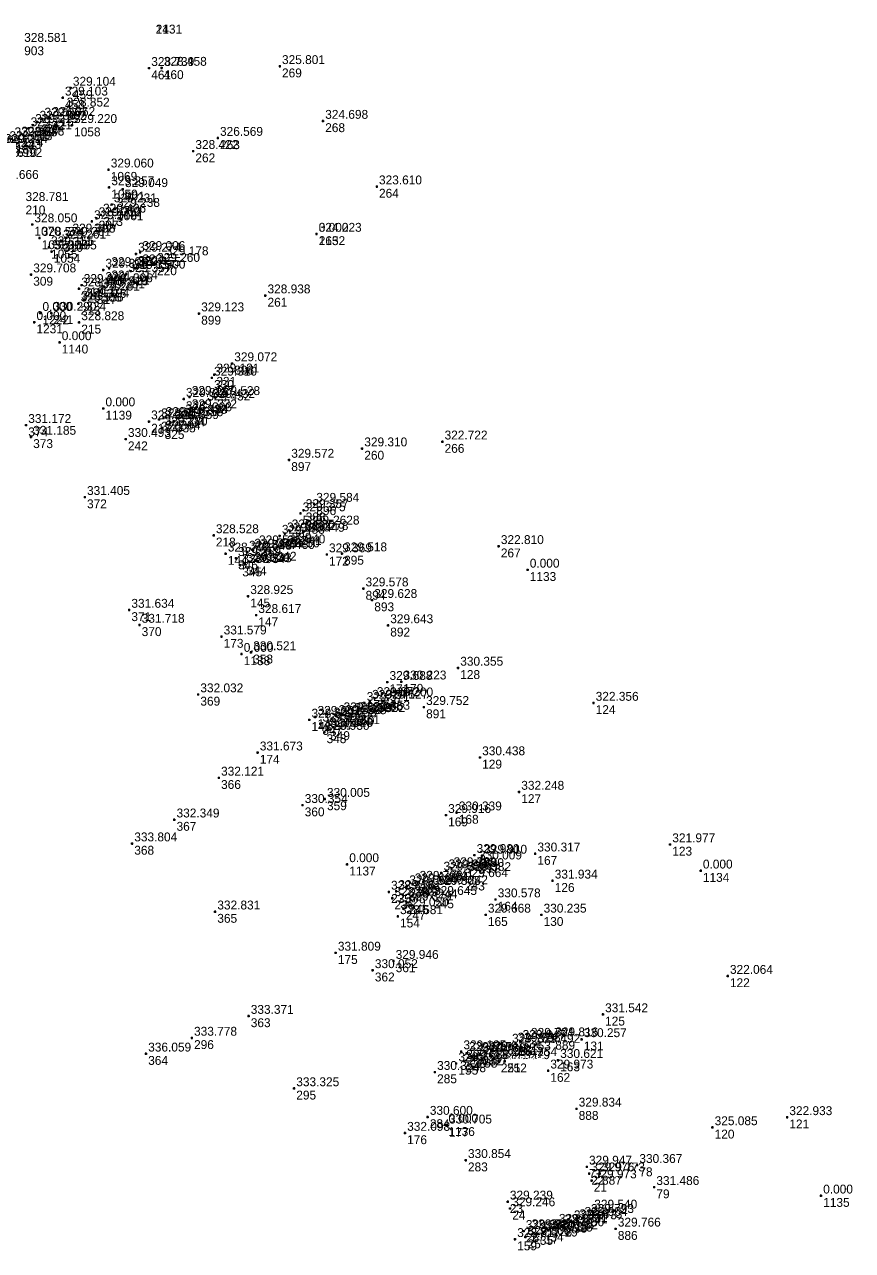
# Model space of a CAD drawing. Extents: x -829398 to -819400, y -1074439 to -1067977.
# Drawn here: x -819953 to -819841.2, y -1071990.9 to -1071825.3 of the extents above; entities that cross this region are included whole.
import ezdxf

# ---------------------------------------------------------------- set-up
doc = ezdxf.new("R2010")
doc.units = 0
for name, color, linetype in [('Vrstva 60', 7, 'Continuous'), ('Vrstva 61', 7, 'Continuous'), ('Čísla bodů_doměření_2012', 7, 'Continuous')]:
    doc.layers.add(name, color=color, linetype=linetype)

# ---------------------------------------------------------------- blocks, each defined once
blk = doc.blocks.new('BOD')
at = {"layer": 'Čísla bodů_doměření_2012'}
for p, q in [((-0.15, 0), (0.15, 0)), ((0, -0.15), (0, 0.15))]:
    blk.add_line(p, q, dxfattribs=at)

msp = doc.modelspace()

# ---------------------------------------------------------------- block references
at = {"layer": 'Vrstva 60'}
for p in [(-819936.177, -1071831.183), (-819934.478, -1071831.151), (-819918.514, -1071830.921), (-819946.761, -1071833.85), (-819947.834, -1071835.173), (-819950.597, -1071838.027), (-819949.549, -1071837.919), (-819947.593, -1071836.662), (-819952.465, -1071839.316), (-819951.847, -1071838.878), (-819951.263, -1071838.444), (-819946.595, -1071838.887), (-819912.681, -1071838.318), (-819926.888, -1071840.62), (-819930.214, -1071842.391), (-819941.643, -1071844.896), (-819941.569, -1071847.289), (-819939.722, -1071847.543), (-819905.412, -1071847.178), (-819941.22, -1071849.605), (-819943.272, -1071851.481), (-819942.68, -1071851.002), (-819940.805, -1071850.222), (-819951.952, -1071852.303), (-819943.9, -1071851.88), (-819950.971, -1071854.135), (-819948.076, -1071854.5), (-819947.423, -1071854.132), (-819946.815, -1071853.689), (-819913.555, -1071853.584), (-819913.555, -1071853.584), (-819949.704, -1071855.399), (-819949.334, -1071855.971), (-819937.947, -1071856.274), (-819937.371, -1071856.048), (-819935.389, -1071857.653), (-819934.241, -1071856.765), (-819952.115, -1071859.072), (-819942.362, -1071858.437), (-819941.56, -1071858.221), (-819939.257, -1071859.022), (-819938.644, -1071858.607), (-819937.982, -1071858.212), (-819945.637, -1071860.974), (-819945.294, -1071860.497), (-819942.821, -1071861.219), (-819942.22, -1071860.711), (-819945.721, -1071863.006), (-819944.956, -1071862.444), (-819943.521, -1071861.529), (-819920.471, -1071861.906), (-819950.87, -1071864.28), (-819949.385, -1071864.263), (-819929.43, -1071864.336), (-819951.68, -1071865.51), (-819945.623, -1071865.532), (-819948.26, -1071868.23), (-819924.963, -1071871.078), (-819927.69, -1071873.018), (-819927.374, -1071872.601), (-819931.492, -1071875.89), (-819930.702, -1071875.624), (-819928.608, -1071876.379), (-819927.954, -1071876.035), (-819927.275, -1071875.649), (-819942.36, -1071877.17), (-819952.79, -1071879.421), (-819936.19, -1071878.934), (-819934.824, -1071878.649), (-819934.222, -1071878.478), (-819932.844, -1071878.891), (-819932.215, -1071878.514), (-819931.558, -1071878.094), (-819952.123, -1071881.014), (-819939.324, -1071881.311), (-819934.37, -1071879.776), (-819907.399, -1071882.583), (-819896.555, -1071881.653), (-819917.266, -1071884.121), (-819944.853, -1071889.149), (-819915.308, -1071890.923), (-819913.877, -1071890.073), (-819915.72, -1071891.347), (-819927.444, -1071894.313), (-819918.533, -1071894.393), (-819917.827, -1071894.074), (-819917.205, -1071893.673), (-819915.84, -1071894.123), (-819915.345, -1071893.891), (-819922.24, -1071896.268), (-819921.614, -1071895.819), (-819919.223, -1071896.231), (-819888.955, -1071895.785), (-819925.833, -1071896.791), (-819924.451, -1071897.403), (-819922.959, -1071896.543), (-819919.887, -1071896.45), (-819912.167, -1071896.898), (-819910.126, -1071896.768), (-819923.877, -1071898.353), (-819923.268, -1071898.216), (-819885.047, -1071898.97), (-819922.799, -1071902.543), (-819907.229, -1071901.505), (-819938.857, -1071904.395), (-819906.049, -1071903.066), (-819921.711, -1071905.1), (-819937.467, -1071906.419), (-819903.892, -1071906.477), (-819926.394, -1071907.997), (-819923.68, -1071910.35), (-819922.406, -1071910.124), (-819894.44, -1071912.222), (-819903.992, -1071914.147), (-819902.112, -1071914.082), (-819929.543, -1071915.815), (-819907.069, -1071916.977), (-819906.348, -1071916.695), (-819905.705, -1071916.322), (-819904.561, -1071916.675), (-819903.9, -1071916.37), (-819899.052, -1071917.527), (-819876.144, -1071916.962), (-819914.53, -1071919.243), (-819913.716, -1071918.864), (-819911.536, -1071919.08), (-819910.862, -1071918.757), (-819910.194, -1071918.38), (-819908.719, -1071918.465), (-819907.972, -1071918.319), (-819913.051, -1071919.768), (-819912.494, -1071920.89), (-819912.02, -1071920.476), (-819921.513, -1071923.672), (-819891.479, -1071924.322), (-819926.744, -1071927.077), (-819886.197, -1071928.989), (-819915.444, -1071930.773), (-819912.439, -1071929.945), (-819896.073, -1071932.125), (-819894.63, -1071931.775), (-819932.76, -1071932.73), (-819938.47, -1071935.96), (-819892.223, -1071937.533), (-819891.216, -1071937.627), (-819884.014, -1071937.326), (-819865.798, -1071936.082), (-819909.43, -1071938.77), (-819895.327, -1071939.315), (-819891.908, -1071938.402), (-819896.702, -1071939.909), (-819896.013, -1071939.598), (-819893.793, -1071940.791), (-819893.382, -1071939.975), (-819881.678, -1071940.985), (-819861.665, -1071939.63), (-819903.784, -1071942.492), (-819902.799, -1071942.405), (-819901.315, -1071941.757), (-819900.583, -1071941.488), (-819899.917, -1071941.156), (-819897.492, -1071941.844), (-819903.327, -1071943.345), (-819901.399, -1071943.974), (-819897.98, -1071943.202), (-819889.377, -1071943.524), (-819927.251, -1071945.162), (-819902.568, -1071945.794), (-819901.799, -1071944.743), (-819890.702, -1071945.59), (-819883.181, -1071945.59), (-819910.968, -1071950.731), (-819903.162, -1071951.839), (-819905.974, -1071953.088), (-819858.01, -1071953.863), (-819874.872, -1071959.047), (-819922.732, -1071959.268), (-819930.393, -1071962.225), (-819884.879, -1071962.374), (-819881.606, -1071962.307), (-819877.749, -1071962.414), (-819894.012, -1071964.053), (-819890.691, -1071964.198), (-819887.437, -1071963.168), (-819886.684, -1071963.013), (-819886.014, -1071962.656), (-819884.04, -1071963.183), (-819936.588, -1071964.363), (-819894.684, -1071965.684), (-819893.634, -1071965.354), (-819893.262, -1071964.283), (-819892.099, -1071964.736), (-819891.413, -1071964.442), (-819888.951, -1071965.37), (-819888.127, -1071965.382), (-819880.939, -1071965.23), (-819897.566, -1071966.843), (-819882.27, -1071966.656), (-819916.586, -1071969.048), (-819878.441, -1071971.798), (-819898.547, -1071972.914), (-819896.04, -1071973.97), (-819895.957, -1071974.087), (-819849.986, -1071972.953), (-819901.61, -1071975.075), (-819860.078, -1071974.316), (-819893.397, -1071978.752), (-819877.042, -1071979.643), (-819876.728, -1071980.559), (-819875.294, -1071980.559), (-819870.245, -1071979.419), (-819876.403, -1071981.499), (-819867.951, -1071982.395), (-819845.415, -1071983.55), (-819887.733, -1071984.362), (-819887.415, -1071985.269), (-819876.332, -1071985.584), (-819879.084, -1071987.031), (-819878.342, -1071986.882), (-819877.646, -1071986.567), (-819876.778, -1071986.175), (-819885.581, -1071988.329), (-819884.8, -1071988.241), (-819883.687, -1071988.681), (-819882.96, -1071988.517), (-819882.258, -1071988.231), (-819881.107, -1071987.51), (-819880.344, -1071987.561), (-819873.156, -1071988.015), (-819886.747, -1071989.429), (-819885.347, -1071989.154)]:
    msp.add_blockref('BOD', p, dxfattribs=at)

# ---------------------------------------------------------------- texts
for s, p in [('243', (-819935.275, -1071826.495)), ('1131', (-819935.275, -1071826.495)), ('903', (-819953.038, -1071829.421)), ('461', (-819935.877, -1071832.683)), ('460', (-819934.178, -1071832.651)), ('269', (-819918.214, -1071832.421)), ('459', (-819946.461, -1071835.35)), ('458', (-819947.534, -1071836.673)), ('902', (-819947.293, -1071838.162)), ('419', (-819952.165, -1071840.816)), ('389', (-819951.547, -1071840.378)), ('420', (-819950.963, -1071839.944)), ('422', (-819950.297, -1071839.527)), ('421', (-819949.249, -1071839.419)), ('1058', (-819946.295, -1071840.387)), ('268', (-819912.381, -1071839.818)), ('424', (-819954.338, -1071842.178)), ('423', (-819953.413, -1071842.08)), ('263', (-819926.588, -1071842.12)), ('418', (-819955.029, -1071842.701)), ('262', (-819929.914, -1071843.891)), ('1069', (-819941.343, -1071846.396)), ('1059', (-819941.269, -1071848.789)), ('901', (-819939.422, -1071849.043)), ('264', (-819905.112, -1071848.678)), ('210', (-819952.857, -1071850.932)), ('313', (-819942.38, -1071852.502)), ('1060', (-819940.92, -1071851.105)), ('1061', (-819940.505, -1071851.722)), ('1070', (-819951.652, -1071853.803)), ('312', (-819943.6, -1071853.38)), ('307', (-819942.972, -1071852.981)), ('1056', (-819950.671, -1071855.635)), ('308', (-819947.123, -1071855.632)), ('311', (-819946.515, -1071855.189)), ('265', (-819913.255, -1071855.084)), ('1132', (-819913.255, -1071855.084)), ('1055', (-819949.404, -1071856.899)), ('1054', (-819949.034, -1071857.471)), ('310', (-819947.776, -1071856)), ('323', (-819937.071, -1071857.548)), ('322', (-819937.647, -1071857.774)), ('220', (-819935.089, -1071859.153)), ('900', (-819933.941, -1071858.265)), ('309', (-819951.815, -1071860.572)), ('320', (-819942.062, -1071859.937)), ('321', (-819941.26, -1071859.721)), ('315', (-819938.957, -1071860.522)), ('306', (-819938.344, -1071860.107)), ('314', (-819937.682, -1071859.712)), ('318', (-819945.337, -1071862.474)), ('319', (-819944.994, -1071861.997)), ('316', (-819941.92, -1071862.211)), ('324', (-819944.656, -1071863.944)), ('317', (-819943.221, -1071863.029)), ('305', (-819942.521, -1071862.719)), ('261', (-819920.171, -1071863.406)), ('1222', (-819950.57, -1071865.78)), ('241', (-819949.085, -1071865.763)), ('213', (-819945.421, -1071864.506)), ('899', (-819929.13, -1071865.836)), ('1231', (-819951.38, -1071867.01)), ('215', (-819945.323, -1071867.032)), ('1140', (-819947.96, -1071869.73)), ('331', (-819927.074, -1071874.101)), ('898', (-819924.663, -1071872.578)), ('330', (-819927.39, -1071874.518)), ('328', (-819931.192, -1071877.39)), ('329', (-819930.402, -1071877.124)), ('332', (-819926.975, -1071877.149)), ('1139', (-819942.06, -1071878.67)), ('333', (-819928.308, -1071877.879)), ('303', (-819927.654, -1071877.535)), ('217', (-819935.89, -1071880.434)), ('326', (-819934.524, -1071880.149)), ('327', (-819933.922, -1071879.978)), ('335', (-819932.544, -1071880.391)), ('304', (-819931.915, -1071880.014)), ('334', (-819931.258, -1071879.594)), ('374', (-819952.49, -1071880.921)), ('325', (-819934.07, -1071881.276)), ('373', (-819951.823, -1071882.514)), ('242', (-819939.024, -1071882.811)), ('260', (-819907.099, -1071884.083)), ('266', (-819896.255, -1071883.153)), ('897', (-819916.966, -1071885.621)), ('372', (-819944.553, -1071890.649)), ('896', (-819913.577, -1071891.573)), ('5899-2628', (-819915.42, -1071892.847)), ('388', (-819915.008, -1071892.423)), ('302', (-819917.527, -1071895.574)), ('339', (-819916.905, -1071895.173)), ('341', (-819915.54, -1071895.623)), ('340', (-819915.045, -1071895.391)), ('218', (-819927.144, -1071895.813)), ('337', (-819921.314, -1071897.319)), ('338', (-819918.233, -1071895.893)), ('267', (-819888.655, -1071897.285)), ('144', (-819925.533, -1071898.291)), ('346', (-819924.151, -1071898.903)), ('336', (-819922.659, -1071898.043)), ('301', (-819921.94, -1071897.768)), ('343', (-819919.587, -1071897.95)), ('342', (-819918.923, -1071897.731)), ('172', (-819911.867, -1071898.398)), ('895', (-819909.826, -1071898.268)), ('345', (-819923.577, -1071899.853)), ('344', (-819922.968, -1071899.716)), ('1133', (-819884.747, -1071900.47)), ('894', (-819906.929, -1071903.005)), ('145', (-819922.499, -1071904.043)), ('893', (-819905.749, -1071904.566)), ('371', (-819938.557, -1071905.895)), ('147', (-819921.411, -1071906.6)), ('370', (-819937.167, -1071907.919)), ('892', (-819903.592, -1071907.977)), ('173', (-819926.094, -1071909.497)), ('1138', (-819923.38, -1071911.85)), ('358', (-819922.106, -1071911.624)), ('128', (-819894.14, -1071913.722)), ('171', (-819903.692, -1071915.647)), ('170', (-819901.812, -1071915.582)), ('369', (-819929.243, -1071917.315)), ('355', (-819906.769, -1071918.477)), ('299', (-819906.048, -1071918.195)), ('354', (-819905.405, -1071917.822)), ('352', (-819904.261, -1071918.175)), ('353', (-819903.6, -1071917.87)), ('124', (-819875.844, -1071918.462)), ('149', (-819913.416, -1071920.364)), ('300', (-819910.562, -1071920.257)), ('356', (-819909.894, -1071919.88)), ('350', (-819908.419, -1071919.965)), ('351', (-819907.672, -1071919.819)), ('891', (-819898.752, -1071919.027)), ('148', (-819914.23, -1071920.743)), ('347', (-819912.751, -1071921.268)), ('349', (-819911.72, -1071921.976)), ('357', (-819911.236, -1071920.58)), ('348', (-819912.194, -1071922.39)), ('174', (-819921.213, -1071925.172)), ('129', (-819891.179, -1071925.822)), ('366', (-819926.444, -1071928.577)), ('359', (-819912.139, -1071931.445)), ('127', (-819885.897, -1071930.489)), ('360', (-819915.144, -1071932.273)), ('169', (-819895.773, -1071933.625)), ('168', (-819894.33, -1071933.275)), ('367', (-819932.46, -1071934.23)), ('368', (-819938.17, -1071937.46)), ('123', (-819865.498, -1071937.582)), ('1137', (-819909.13, -1071940.27)), ('298', (-819891.923, -1071939.033)), ('297', (-819891.608, -1071939.902)), ('890', (-819890.916, -1071939.127)), ('167', (-819883.714, -1071938.826)), ('240', (-819896.402, -1071941.409)), ('234', (-819895.713, -1071941.098)), ('241', (-819895.027, -1071940.815)), ('242', (-819893.082, -1071941.475)), ('1134', (-819861.365, -1071941.13)), ('238', (-819901.015, -1071943.257)), ('233', (-819900.283, -1071942.988)), ('239', (-819899.617, -1071942.656)), ('244', (-819897.192, -1071943.344)), ('243', (-819893.493, -1071942.291)), ('126', (-819881.378, -1071942.485)), ('235', (-819903.484, -1071943.992)), ('236', (-819903.027, -1071944.845)), ('237', (-819902.499, -1071943.905)), ('245', (-819897.68, -1071944.702)), ('164', (-819889.077, -1071945.024)), ('365', (-819926.951, -1071946.662)), ('247', (-819901.499, -1071946.243)), ('246', (-819901.099, -1071945.474)), ('154', (-819902.268, -1071947.294)), ('165', (-819890.402, -1071947.09)), ('130', (-819882.881, -1071947.09)), ('175', (-819910.668, -1071952.231)), ('361', (-819902.862, -1071953.339)), ('362', (-819905.674, -1071954.588)), ('122', (-819857.71, -1071955.363)), ('363', (-819922.432, -1071960.768)), ('125', (-819874.572, -1071960.547)), ('296', (-819930.093, -1071963.725)), ('256', (-819887.137, -1071964.668)), ('231', (-819886.384, -1071964.513)), ('255', (-819885.714, -1071964.156)), ('253', (-819884.579, -1071963.874)), ('254', (-819883.74, -1071964.683)), ('889', (-819881.306, -1071963.807)), ('131', (-819877.449, -1071963.914)), ('364', (-819936.288, -1071965.863)), ('249', (-819893.712, -1071965.553)), ('248', (-819893.334, -1071966.854)), ('250', (-819892.962, -1071965.783)), ('258', (-819891.799, -1071966.236)), ('232', (-819891.113, -1071965.942)), ('257', (-819890.391, -1071965.698)), ('251', (-819888.651, -1071966.87)), ('252', (-819887.827, -1071966.882)), ('163', (-819880.639, -1071966.73)), ('285', (-819897.266, -1071968.343)), ('155', (-819894.384, -1071967.184)), ('162', (-819881.97, -1071968.156)), ('295', (-819916.286, -1071970.548)), ('888', (-819878.141, -1071973.298)), ('284', (-819898.247, -1071974.414)), ('121', (-819849.686, -1071974.453)), ('176', (-819901.31, -1071976.575)), ('1136', (-819895.74, -1071975.47)), ('177', (-819895.657, -1071975.587)), ('120', (-819859.778, -1071975.816)), ('283', (-819893.097, -1071980.252)), ('77', (-819876.742, -1071981.143)), ('78', (-819869.945, -1071980.919)), ('22', (-819876.428, -1071982.059)), ('21', (-819876.103, -1071982.999)), ('887', (-819874.994, -1071982.059)), ('79', (-819867.651, -1071983.895)), ('1135', (-819845.115, -1071985.05)), ('23', (-819887.433, -1071985.862)), ('24', (-819887.115, -1071986.769)), ('18', (-819878.042, -1071988.382)), ('32', (-819877.346, -1071988.067)), ('30', (-819876.478, -1071987.675)), ('31', (-819876.032, -1071987.084)), ('26', (-819885.281, -1071989.829)), ('27', (-819884.5, -1071989.741)), ('17', (-819882.66, -1071990.017)), ('34', (-819881.958, -1071989.731)), ('28', (-819880.807, -1071989.01)), ('29', (-819880.044, -1071989.061)), ('33', (-819878.784, -1071988.531)), ('886', (-819872.856, -1071989.515)), ('159', (-819886.447, -1071990.929)), ('25', (-819885.047, -1071990.654)), ('35', (-819883.387, -1071990.181))]:
    msp.add_text(s, height=1.2, dxfattribs=at).set_placement(p)
at = {"layer": 'Vrstva 61'}
for s, p in [('328.581', (-819953.038, -1071827.621)), ('328.739', (-819935.877, -1071830.883)), ('328.458', (-819934.178, -1071830.851)), ('325.801', (-819918.214, -1071830.621)), ('329.104', (-819946.461, -1071833.55)), ('329.103', (-819947.534, -1071834.873)), ('328.862', (-819949.249, -1071837.619)), ('328.852', (-819947.293, -1071836.362)), ('329.215', (-819952.165, -1071839.016)), ('329.215', (-819951.547, -1071838.578)), ('329.307', (-819950.963, -1071838.144)), ('329.067', (-819950.297, -1071837.727)), ('329.220', (-819946.295, -1071838.587)), ('324.698', (-819912.381, -1071838.018)), ('329.343', (-819955.029, -1071840.901)), ('329.208', (-819954.338, -1071840.378)), ('328.948', (-819953.413, -1071840.28)), ('326.569', (-819926.588, -1071840.32)), ('329.094', (-819958.485, -1071841.474)), ('329.214', (-819956.233, -1071841.792)), ('329.214', (-819955.645, -1071841.284)), ('328.422', (-819929.914, -1071842.091)), ('328.610', (-819957.112, -1071843.167)), ('328.992', (-819956.408, -1071843.161)), ('329.060', (-819941.343, -1071844.596)), ('328.666', (-819956.881, -1071846.138)), ('329.257', (-819941.269, -1071846.989)), ('329.049', (-819939.422, -1071847.243)), ('323.610', (-819905.112, -1071846.878)), ('328.781', (-819952.857, -1071849.132)), ('329.406', (-819942.38, -1071850.702)), ('329.231', (-819940.92, -1071849.305)), ('329.238', (-819940.505, -1071849.922)), ('328.050', (-819951.652, -1071852.003)), ('329.312', (-819943.6, -1071851.58)), ('329.312', (-819942.972, -1071851.181)), ('328.574', (-819950.671, -1071853.835)), ('329.261', (-819947.776, -1071854.2)), ('329.261', (-819947.123, -1071853.832)), ('329.398', (-819946.515, -1071853.389)), ('324.223', (-819913.255, -1071853.284)), ('0.000', (-819913.255, -1071853.284)), ('329.155', (-819949.404, -1071855.099)), ('329.165', (-819949.034, -1071855.671)), ('329.006', (-819937.071, -1071855.748)), ('329.274', (-819937.647, -1071855.974)), ('329.260', (-819935.089, -1071857.353)), ('329.178', (-819933.941, -1071856.465)), ('329.708', (-819951.815, -1071858.772)), ('329.320', (-819942.062, -1071858.137)), ('329.061', (-819941.26, -1071857.921)), ('329.357', (-819938.957, -1071858.722)), ('329.357', (-819938.344, -1071858.307)), ('329.455', (-819937.682, -1071857.912)), ('328.770', (-819945.337, -1071860.674)), ('329.048', (-819944.994, -1071860.197)), ('329.421', (-819941.92, -1071860.411)), ('329.194', (-819944.656, -1071862.144)), ('329.281', (-819943.221, -1071861.229)), ('329.281', (-819942.521, -1071860.919)), ('328.938', (-819920.171, -1071861.606)), ('0.000', (-819950.57, -1071863.98)), ('330.290', (-819949.085, -1071863.963)), ('328.536', (-819945.421, -1071862.706)), ('329.123', (-819929.13, -1071864.036)), ('0.000', (-819951.38, -1071865.21)), ('328.828', (-819945.323, -1071865.232)), ('0.000', (-819947.96, -1071867.93)), ('329.072', (-819924.663, -1071870.778)), ('329.121', (-819927.074, -1071872.301)), ('329.310', (-819927.39, -1071872.718)), ('329.325', (-819931.192, -1071875.59)), ('329.117', (-819930.402, -1071875.324)), ('329.432', (-819927.654, -1071875.735)), ('329.528', (-819926.975, -1071875.349)), ('0.000', (-819942.06, -1071876.87)), ('329.432', (-819928.308, -1071876.079)), ('328.396', (-819935.89, -1071878.634)), ('328.812', (-819934.524, -1071878.349)), ('329.145', (-819933.922, -1071878.178)), ('329.359', (-819932.544, -1071878.591)), ('329.359', (-819931.915, -1071878.214)), ('329.494', (-819931.258, -1071877.794)), ('331.172', (-819952.49, -1071879.121)), ('331.185', (-819951.823, -1071880.714)), ('329.280', (-819934.07, -1071879.476)), ('330.493', (-819939.024, -1071881.011)), ('329.310', (-819907.099, -1071882.283)), ('322.722', (-819896.255, -1071881.353)), ('329.572', (-819916.966, -1071883.821)), ('331.405', (-819944.553, -1071888.849)), ('329.357', (-819915.008, -1071890.623)), ('329.584', (-819913.577, -1071889.773)), ('329.375', (-819915.42, -1071891.047)), ('328.528', (-819927.144, -1071894.013)), ('329.483', (-819917.527, -1071893.774)), ('329.585', (-819916.905, -1071893.373)), ('329.449', (-819915.54, -1071893.823)), ('329.278', (-819915.045, -1071893.591)), ('329.576', (-819921.314, -1071895.519)), ('329.483', (-819918.233, -1071894.093)), ('322.810', (-819888.655, -1071895.485)), ('328.792', (-819925.533, -1071896.491)), ('329.359', (-819924.151, -1071897.103)), ('329.443', (-819922.659, -1071896.243)), ('329.443', (-819921.94, -1071895.968)), ('329.460', (-819919.587, -1071896.15)), ('329.250', (-819918.923, -1071895.931)), ('329.369', (-819911.867, -1071896.598)), ('329.518', (-819909.826, -1071896.468)), ('328.984', (-819923.577, -1071898.053)), ('329.320', (-819922.968, -1071897.916)), ('0.000', (-819884.747, -1071898.67)), ('328.925', (-819922.499, -1071902.243)), ('329.578', (-819906.929, -1071901.205)), ('329.628', (-819905.749, -1071902.766)), ('331.634', (-819938.557, -1071904.095)), ('328.617', (-819921.411, -1071904.8)), ('331.718', (-819937.167, -1071906.119)), ('329.643', (-819903.592, -1071906.177)), ('331.579', (-819926.094, -1071907.697)), ('0.000', (-819923.38, -1071910.05)), ('330.521', (-819922.106, -1071909.824)), ('330.355', (-819894.14, -1071911.922)), ('329.688', (-819903.692, -1071913.847)), ('330.223', (-819901.812, -1071913.782)), ('332.032', (-819929.243, -1071915.515)), ('329.571', (-819906.769, -1071916.677)), ('329.571', (-819906.048, -1071916.395)), ('329.672', (-819905.405, -1071916.022)), ('329.527', (-819904.261, -1071916.375)), ('329.200', (-819903.6, -1071916.07)), ('322.356', (-819875.844, -1071916.662)), ('329.002', (-819913.416, -1071918.564)), ('329.553', (-819911.236, -1071918.78)), ('329.553', (-819910.562, -1071918.457)), ('329.685', (-819909.894, -1071918.08)), ('329.531', (-819908.419, -1071918.165)), ('329.256', (-819907.672, -1071918.019)), ('329.752', (-819898.752, -1071917.227)), ('328.642', (-819914.23, -1071918.943)), ('329.470', (-819912.751, -1071919.468)), ('329.328', (-819911.72, -1071920.176)), ('328.930', (-819912.194, -1071920.59)), ('331.673', (-819921.213, -1071923.372)), ('330.438', (-819891.179, -1071924.022)), ('332.121', (-819926.444, -1071926.777)), ('332.248', (-819885.897, -1071928.689)), ('330.354', (-819915.144, -1071930.473)), ('330.005', (-819912.139, -1071929.645)), ('329.916', (-819895.773, -1071931.825)), ('330.339', (-819894.33, -1071931.475)), ('332.349', (-819932.46, -1071932.43)), ('333.804', (-819938.17, -1071935.66)), ('330.317', (-819883.714, -1071937.026)), ('321.977', (-819865.498, -1071935.782)), ('0.000', (-819909.13, -1071938.47)), ('329.980', (-819891.923, -1071937.233)), ('330.009', (-819891.608, -1071938.102)), ('329.910', (-819890.916, -1071937.327)), ('329.656', (-819896.402, -1071939.609)), ('329.656', (-819895.713, -1071939.298)), ('329.760', (-819895.027, -1071939.015)), ('329.382', (-819893.082, -1071939.675)), ('0.000', (-819861.365, -1071939.33)), ('329.668', (-819901.015, -1071941.457)), ('329.668', (-819900.283, -1071941.188)), ('329.798', (-819899.617, -1071940.856)), ('329.308', (-819897.192, -1071941.544)), ('329.664', (-819893.493, -1071940.491)), ('331.934', (-819881.378, -1071940.685)), ('328.818', (-819903.484, -1071942.192)), ('328.949', (-819903.027, -1071943.045)), ('329.561', (-819902.499, -1071942.105)), ('329.379', (-819901.099, -1071943.674)), ('329.645', (-819897.68, -1071942.902)), ('330.578', (-819889.077, -1071943.224)), ('332.831', (-819926.951, -1071944.862)), ('329.050', (-819901.499, -1071944.443)), ('329.668', (-819890.402, -1071945.29)), ('330.235', (-819882.881, -1071945.29)), ('328.581', (-819902.268, -1071945.494)), ('331.809', (-819910.668, -1071950.431)), ('329.946', (-819902.862, -1071951.539)), ('330.052', (-819905.674, -1071952.788)), ('322.064', (-819857.71, -1071953.563)), ('333.371', (-819922.432, -1071958.968)), ('331.542', (-819874.572, -1071958.747)), ('333.778', (-819930.093, -1071961.925)), ('329.753', (-819887.137, -1071962.868)), ('329.753', (-819886.384, -1071962.713)), ('329.847', (-819885.714, -1071962.356)), ('329.704', (-819884.579, -1071962.074)), ('329.492', (-819883.74, -1071962.883)), ('329.816', (-819881.306, -1071962.007)), ('330.257', (-819877.449, -1071962.114)), ('336.059', (-819936.288, -1071964.063)), ('329.195', (-819893.712, -1071963.753)), ('329.688', (-819893.334, -1071965.054)), ('329.515', (-819892.962, -1071963.983)), ('329.789', (-819891.799, -1071964.436)), ('329.789', (-819891.113, -1071964.142)), ('329.915', (-819890.391, -1071963.898)), ('329.822', (-819888.651, -1071965.07)), ('329.519', (-819887.827, -1071965.082)), ('330.621', (-819880.639, -1071964.93)), ('330.354', (-819897.266, -1071966.543)), ('328.751', (-819894.384, -1071965.384)), ('329.973', (-819881.97, -1071966.356)), ('333.325', (-819916.286, -1071968.748)), ('329.834', (-819878.141, -1071971.498)), ('330.600', (-819898.247, -1071972.614)), ('322.933', (-819849.686, -1071972.653)), ('332.098', (-819901.31, -1071974.775)), ('0.000', (-819895.74, -1071973.67)), ('330.705', (-819895.657, -1071973.787)), ('325.085', (-819859.778, -1071974.016)), ('330.854', (-819893.097, -1071978.452)), ('329.947', (-819876.742, -1071979.343)), ('330.367', (-819869.945, -1071979.119)), ('329.976', (-819876.428, -1071980.259)), ('329.973', (-819876.103, -1071981.199)), ('329.773', (-819874.994, -1071980.259)), ('331.486', (-819867.651, -1071982.095)), ('0.000', (-819845.115, -1071983.25)), ('329.239', (-819887.433, -1071984.062)), ('329.246', (-819887.115, -1071984.969)), ('329.873', (-819878.784, -1071986.731)), ('329.873', (-819878.042, -1071986.582)), ('329.964', (-819877.346, -1071986.267)), ('329.793', (-819876.478, -1071985.875)), ('329.540', (-819876.032, -1071985.284)), ('329.333', (-819885.281, -1071988.029)), ('329.721', (-819884.5, -1071987.941)), ('329.918', (-819883.387, -1071988.381)), ('329.918', (-819882.66, -1071988.217)), ('330.045', (-819881.958, -1071987.931)), ('329.877', (-819880.807, -1071987.21)), ('329.631', (-819880.044, -1071987.261)), ('329.766', (-819872.856, -1071987.715)), ('328.817', (-819886.447, -1071989.129)), ('329.800', (-819885.047, -1071988.854))]:
    msp.add_text(s, height=1.2, dxfattribs=at).set_placement(p)

doc.saveas('drawing.dxf')
